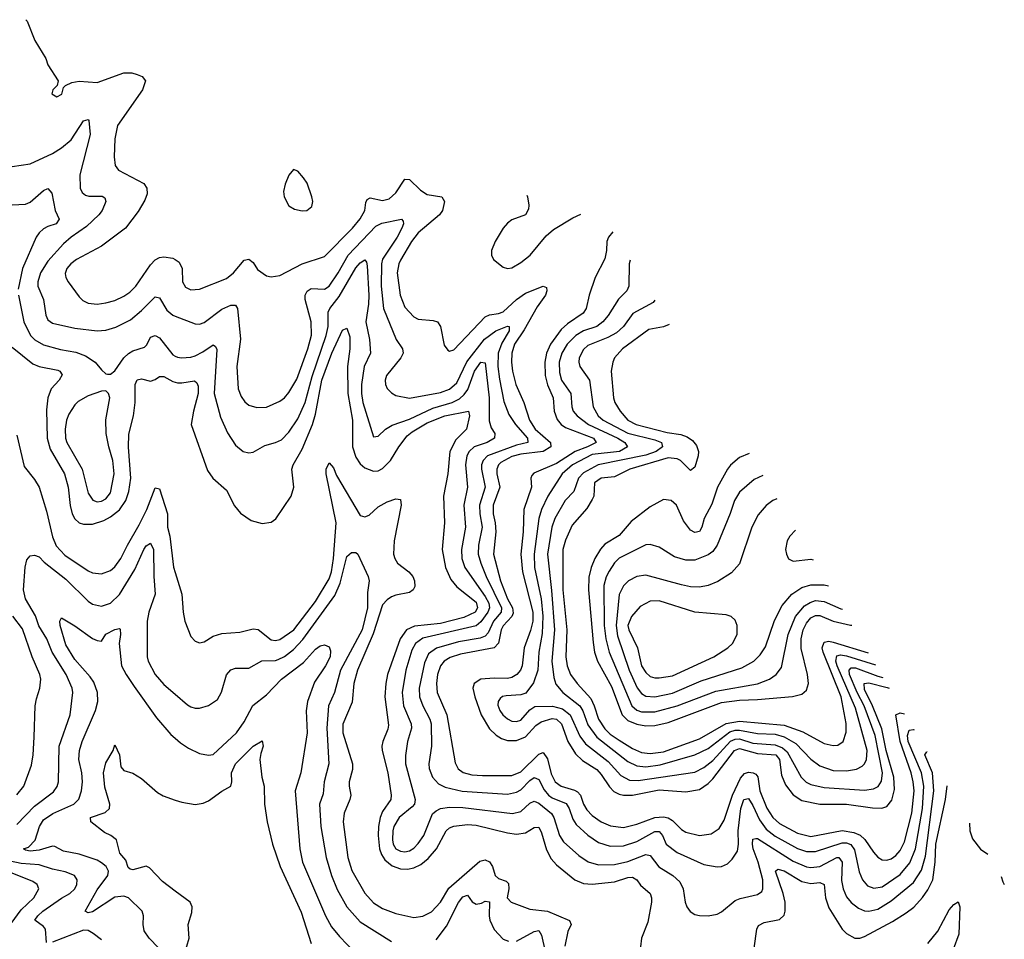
# Model space of a CAD drawing. Header units: inches. Extents: x 1173000 to 1307049, y 522583 to 678455.
# Tile 617 of 617: x 1249303 to 1253717, y 664404 to 668524. Entities that reach past the tile are written whole.
import ezdxf

# ---------------------------------------------------------------- set-up
doc = ezdxf.new("R2010")
doc.units = ezdxf.units.IN
doc.header["$MEASUREMENT"] = 0
doc.layers.add('B2646', color=7, linetype='Continuous')
doc.layers.add('B2656', color=7, linetype='Continuous')

msp = doc.modelspace()

# ---------------------------------------------------------------- linework, layer by layer
at = {"layer": 'B2646', "color": 5}
for points, elevation in [([(1249330.3, 668524.3), (1249337.3, 668517.3), (1249371.8, 668431.8), (1249420.3, 668350), (1249430, 668322.8), (1249476, 668250), (1249472, 668230), (1249451.3, 668210), (1249447.5, 668192.5), (1249470, 668179.1), (1249492, 668190), (1249500.2, 668219.8), (1249508, 668230), (1249536.6, 668243.4), (1249570, 668248.5), (1249650, 668242.8), (1249770, 668286.4), (1249806.7, 668286.7), (1249830, 668279.3), (1249852, 668270), (1249866.7, 668250), (1249854.4, 668210), (1249742.2, 668050), (1249730.1, 667989.9), (1249726.3, 667910), (1249731.7, 667871.7), (1249746.3, 667850), (1249859.1, 667790), (1249873.4, 667770), (1249875.2, 667744.8), (1249864.6, 667715.4), (1249835.1, 667664.9), (1249776.9, 667590), (1249670, 667509.9), (1249558.2, 667450), (1249532.1, 667430), (1249515.2, 667410), (1249507.5, 667387.5), (1249509.4, 667370), (1249520.2, 667350), (1249570, 667282.3), (1249586.6, 667266.6), (1249610, 667253.8), (1249650, 667250.1), (1249690, 667255.4), (1249730, 667266.2), (1249770, 667285.2), (1249796.6, 667303.4), (1249823.6, 667330), (1249890, 667426.4), (1249910, 667448.3), (1249930, 667458.9), (1249950, 667461.8), (1249990, 667455.6), (1250000, 667449.8)], 1280), ([(1249270, 667866.2), (1249350, 667879.1), (1249450, 667925.3), (1249490, 667949.5), (1249533.9, 667986.1), (1249590, 668071.3), (1249610, 668077.6), (1249613.4, 668073.4), (1249619.6, 668010), (1249572.8, 667830), (1249574.5, 667770), (1249582.8, 667750), (1249598.3, 667738.3), (1249613.6, 667733.6), (1249673.7, 667733.7), (1249685.7, 667725.7), (1249688.7, 667710), (1249673.3, 667670), (1249657.5, 667650), (1249602.8, 667597.2), (1249533.7, 667550), (1249500.3, 667519.7), (1249430, 667442.6), (1249395.9, 667390), (1249383.9, 667350), (1249384.5, 667330), (1249410.1, 667270), (1249421, 667201), (1249430, 667179.6), (1249450, 667165.1), (1249550, 667141.8), (1249650, 667130.7), (1249690, 667133.9), (1249733.6, 667146.4), (1249800.2, 667179.8), (1249850, 667221.4), (1249910, 667282), (1249930, 667278.5), (1249963.3, 667223.3), (1249990, 667200.2), (1250000, 667196.4)], 1260), ([(1249270, 667694.5), (1249330, 667698), (1249350, 667706.5), (1249410, 667758.4), (1249430, 667767.4), (1249446.8, 667746.8), (1249462, 667670), (1249480.2, 667630), (1249466.7, 667610), (1249430, 667598.5), (1249410, 667587.3), (1249390.9, 667570), (1249377.7, 667550), (1249316.3, 667410), (1249297.2, 667317.2)], 1240), ([(1249298, 667290), (1249322.1, 667170), (1249352, 667110), (1249371, 667090), (1249410, 667067.5), (1249486, 667046), (1249554.7, 667034.7), (1249598.9, 667018.9), (1249641.5, 666990), (1249670, 666955.3), (1249690, 666937.1), (1249696.4, 666936.4), (1249710, 666935.8), (1249730, 666951.7), (1249770.7, 667009.3), (1249790.7, 667029.3), (1249810, 667041), (1249862.1, 667057.9), (1249872.8, 667067.2), (1249890, 667101.5), (1249909.9, 667110.1), (1249930, 667099.2), (1249990, 667022.5), (1250000, 667017.4)], 1240), ([(1249270, 667056.9), (1249362, 666982), (1249390, 666971), (1249473.8, 666953.8), (1249483.6, 666950), (1249493.2, 666933.2), (1249479.8, 666910), (1249445.1, 666870), (1249429.5, 666830), (1249424, 666776), (1249426.6, 666650), (1249440.6, 666600.6), (1249503.8, 666490), (1249520.8, 666430), (1249530, 666348.2), (1249538.9, 666310), (1249550, 666287.5), (1249570.3, 666270), (1249590, 666264.6), (1249630, 666264.6), (1249679.8, 666280.2), (1249710, 666296.7), (1249750, 666327.7), (1249779.6, 666370), (1249792.8, 666410), (1249801, 666470), (1249791.1, 666608.9), (1249792.4, 666667.6), (1249814.1, 666750), (1249820.3, 666810), (1249820.4, 666890), (1249830, 666911), (1249850, 666915.7), (1249890, 666905), (1249910, 666911.8), (1249930, 666926.2), (1249950, 666926), (1249990, 666903.3), (1250000, 666900.4)], 1220), ([(1249290, 666663.2), (1249322.8, 666522.8), (1249370, 666465), (1249390.4, 666430), (1249423, 666323), (1249450, 666207.1), (1249466.6, 666166.6), (1249505.1, 666125.1), (1249610, 666055.5), (1249630, 666046.8), (1249670, 666042.3), (1249710, 666056.6), (1249730, 666073.1), (1249757.2, 666110), (1249786.4, 666170), (1249839.3, 666260.7), (1249873.5, 666330), (1249910, 666426.3), (1249930, 666422.6), (1249965.8, 666310), (1249966.4, 666250), (1249977, 666210), (1249992.1, 666072.1), (1250000, 666046.9)], 1180), ([(1249290, 664918.2), (1249370, 665000.8), (1249455.5, 665064.5), (1249471.3, 665088.7), (1249477.2, 665110), (1249479.9, 665270), (1249529.8, 665409.8), (1249541.8, 665510), (1249538.1, 665530), (1249511.4, 665590), (1249448.3, 665690), (1249424.4, 665750), (1249389, 665809), (1249374, 665854), (1249329.5, 665930), (1249319.8, 665970), (1249327.8, 666072.2), (1249335.1, 666104.9), (1249350, 666121.8), (1249370, 666125.2), (1249390, 666118.4), (1249413.5, 666093.5), (1249510, 666018.4), (1249610, 665918.9), (1249630, 665905.9), (1249670, 665897), (1249710, 665910.7), (1249751.2, 665948.8), (1249818.8, 666061.2), (1249859.9, 666150), (1249870, 666166.7), (1249890, 666178.3), (1249903.7, 666150), (1249904.3, 666030), (1249910.6, 665950), (1249882.2, 665870), (1249874, 665830), (1249874.6, 665670), (1249879.8, 665650), (1249910.1, 665590.1), (1249950, 665546.2), (1250000, 665503.1)], 1160), ([(1249290, 665052.2), (1249321.5, 665090), (1249355.5, 665184.5), (1249363.4, 665230), (1249368.8, 665310), (1249372.7, 665450), (1249378, 665482), (1249394, 665530), (1249397.4, 665570), (1249393.9, 665590), (1249359.9, 665670), (1249315.2, 665795.2), (1249272.6, 665852.6)], 1180), ([(1249926.1, 664366.1), (1249884.4, 664410), (1249862, 664442), (1249857.3, 664470), (1249858.3, 664510), (1249852.8, 664530), (1249790.7, 664590.7), (1249770, 664597.7), (1249730, 664592.4), (1249630, 664527.5), (1249610, 664522.5), (1249596.3, 664530), (1249650, 664625.4), (1249697.8, 664690), (1249701.5, 664710), (1249690.4, 664730), (1249670, 664746.2), (1249650, 664758.3), (1249570, 664785.7), (1249499.1, 664799.1), (1249460.5, 664820.5), (1249450, 664821.7), (1249390, 664803.2), (1249350, 664799), (1249330, 664803), (1249320.7, 664810), (1249342.5, 664817.5), (1249372.1, 664847.9), (1249391.5, 664910), (1249410, 664938.8), (1249452.5, 664967.5), (1249545.4, 665010), (1249567.7, 665032.3), (1249580.8, 665070), (1249584.3, 665110), (1249582, 665150), (1249569, 665210), (1249572.1, 665250), (1249582.7, 665290), (1249642.8, 665430), (1249653, 665470), (1249652.1, 665510), (1249635.8, 665555.8), (1249619.8, 665579.8), (1249550, 665657.8), (1249510, 665723.1), (1249484.1, 665810), (1249483.5, 665830), (1249490, 665844), (1249550, 665809), (1249630, 665751.4), (1249650, 665742.3), (1249670, 665740.5), (1249689.1, 665770.9), (1249730, 665792.9), (1249750, 665797), (1249754, 665794), (1249755.9, 665770), (1249749.1, 665729.1), (1249759.7, 665630), (1249780.2, 665590), (1249816.7, 665536.7), (1249916.4, 665396.4), (1249981.3, 665321.3), (1250000, 665305.2)], 1140), ([(1250000, 664620.6), (1249943.3, 664663.3), (1249885, 664725), (1249870, 664731.7), (1249810, 664715.3), (1249798, 664718), (1249790, 664726), (1249779.4, 664759.3), (1249752.3, 664790), (1249737.7, 664850), (1249711.8, 664870), (1249682.8, 664882.8), (1249622, 664930), (1249620.7, 664950), (1249687, 664973), (1249706, 664990), (1249707.7, 665010), (1249685.4, 665085.4), (1249679, 665150), (1249690, 665195.3), (1249722.9, 665250), (1249730, 665274.8), (1249750, 665231.3), (1249756.5, 665176.5), (1249770, 665161.1), (1249810, 665148.8), (1249850, 665124.9), (1249921.6, 665061.6), (1249946.3, 665046.3), (1250000, 665028.3)], 1120), ([(1249424.2, 664390), (1249418.4, 664450), (1249410, 664461), (1249370.9, 664490), (1249385, 664510), (1249407.5, 664530), (1249490, 664588.6), (1249528.8, 664610), (1249549.8, 664630), (1249559, 664650), (1249561.4, 664670), (1249549.7, 664690), (1249507.1, 664707.1), (1249450, 664718.7), (1249390, 664737.9), (1249310, 664743.8), (1249210, 664764.1)], 1160), ([(1249265.3, 664474.7), (1249310, 664535.6), (1249366, 664590), (1249388.9, 664630), (1249380.9, 664650), (1249362.7, 664662.7), (1249247.1, 664710)], 1180), ([(1249670, 664402.5), (1249633.3, 664430), (1249610, 664443.1), (1249590, 664445.6), (1249450, 664391.5)], 1160)]:
    msp.add_lwpolyline(points, dxfattribs=dict(at, elevation=elevation))
at = {"layer": 'B2646', "color": 5, "elevation": 1240}
msp.add_lwpolyline([(1249690, 666861.2), (1249670, 666859.5), (1249610, 666838.5), (1249565.7, 666814.3), (1249550, 666798.7), (1249523.3, 666756.7), (1249513.5, 666730), (1249506.7, 666690), (1249508.1, 666650), (1249514.8, 666630), (1249582.9, 666510), (1249610, 666403.1), (1249631.5, 666371.5), (1249650, 666364.2), (1249670, 666366.9), (1249690, 666377.1), (1249710, 666404.2), (1249727.4, 666490), (1249720.8, 666550), (1249702.4, 666610), (1249690.4, 666670), (1249689.1, 666730.9), (1249707, 666830), (1249701.2, 666850)], close=True, dxfattribs=at)
at = {"layer": 'B2656', "color": 5}
for points, elevation in [([(1250530, 667853.2), (1250510, 667827.3), (1250492.9, 667787.1), (1250486.1, 667753.9), (1250488.7, 667730), (1250510.3, 667690), (1250534.7, 667674.7), (1250570, 667667.6), (1250590, 667670.2), (1250613, 667687), (1250617.4, 667710), (1250613.5, 667730), (1250591.5, 667791.5), (1250575.6, 667815.6), (1250550, 667846)], 1320), ([(1252170, 665921.4), (1252130, 665919.9), (1252085.4, 665894.6), (1252046.2, 665850), (1252029.1, 665810), (1252033.9, 665790), (1252072.4, 665710), (1252090.6, 665630), (1252110, 665599.1), (1252130, 665581.9), (1252150, 665576), (1252170, 665576.2), (1252230, 665585.4), (1252414.8, 665670), (1252478, 665710), (1252499.3, 665730), (1252518.8, 665770), (1252519.7, 665810), (1252510, 665834), (1252492, 665850), (1252470, 665858.2), (1252330, 665869.3)], 1480)]:
    msp.add_lwpolyline(points, close=True, dxfattribs=dict(at, elevation=elevation))
for points, elevation in [([(1250000, 667449.8), (1250018.7, 667438.7), (1250031.8, 667410), (1250033.6, 667350), (1250046.3, 667326.3), (1250070, 667313.7), (1250110, 667316.8), (1250230, 667364.3), (1250262, 667390), (1250310, 667447.5), (1250330, 667452), (1250350, 667436.9), (1250370, 667404.7), (1250410, 667377.3), (1250430, 667372.6), (1250470, 667378), (1250570, 667430.8), (1250670, 667464), (1250794.6, 667590), (1250830, 667631.6), (1250849.9, 667670), (1250854.8, 667705.2), (1250861.2, 667718.8), (1250874, 667726), (1250930, 667714.1), (1250958.8, 667721.2), (1250990, 667747.9), (1251030, 667810.3), (1251050, 667809.1), (1251100.7, 667760.7), (1251130, 667741.2), (1251195.5, 667730), (1251208, 667710), (1251198, 667670), (1251184.5, 667650), (1251089.6, 667570), (1251059.4, 667530), (1251010, 667446.4), (1251002.2, 667430), (1250995.1, 667390), (1251008.1, 667290), (1251030, 667236.5), (1251070, 667193.5), (1251090, 667182.3), (1251157.3, 667177.3), (1251176.5, 667170), (1251190.1, 667150), (1251206.6, 667066.6), (1251223.2, 667043.2), (1251230, 667038.7), (1251250, 667045.3), (1251390, 667192.5), (1251410, 667202.2), (1251450, 667207.6), (1251470, 667215.3), (1251530.3, 667270), (1251570, 667298.5), (1251650, 667330.1), (1251664.4, 667324.4), (1251665.7, 667310), (1251660.1, 667290), (1251622.4, 667237.6), (1251565.1, 667134.9), (1251522.1, 667070), (1251509.7, 667030), (1251507.6, 666990), (1251512.3, 666950), (1251527.4, 666890), (1251563.7, 666810), (1251588.4, 666730), (1251613.6, 666690), (1251682.2, 666630), (1251684.2, 666610), (1251650, 666589), (1251550, 666578.2), (1251510, 666566.6), (1251460.2, 666539.8), (1251449.7, 666530), (1251441.7, 666510), (1251441.8, 666490), (1251455.1, 666430), (1251426.3, 666350), (1251426.3, 666310), (1251435.3, 666270), (1251438.2, 666230), (1251427.4, 666130), (1251459, 666010), (1251490, 665930), (1251512.6, 665890), (1251515, 665865), (1251510.1, 665850), (1251471.1, 665808.9), (1251462.2, 665790), (1251449.3, 665730.7), (1251430.1, 665710), (1251278.8, 665681.2), (1251233.3, 665666.7), (1251206.1, 665650), (1251190.1, 665630), (1251176.9, 665590), (1251172.3, 665550), (1251175, 665510), (1251218.7, 665410), (1251255.4, 665195.4), (1251268.1, 665168.1), (1251291.9, 665151.9), (1251330, 665141.3), (1251377.6, 665137.6), (1251510, 665138.8), (1251550, 665155), (1251630, 665234.2), (1251650, 665241.5), (1251670, 665212.4), (1251685.5, 665145.5), (1251704, 665110), (1251730.3, 665090.3), (1251790, 665073), (1251804.5, 665064.5), (1251816.7, 665050), (1251830.5, 665010), (1251845, 664985), (1251870, 664958.9), (1251910.1, 664930.1), (1251952.4, 664912.4), (1252010, 664905.7), (1252070, 664919.5), (1252150, 664950.1), (1252190, 664953.2), (1252210, 664948.3), (1252230, 664936.6), (1252270, 664896.6), (1252290, 664883.6), (1252350.4, 664869.6), (1252403.5, 664876.5), (1252439, 664901), (1252461.7, 664938.3), (1252497.9, 665050), (1252534.1, 665125.9), (1252552.3, 665147.7), (1252570, 665152.8), (1252590.5, 665150.5), (1252603.9, 665143.9), (1252612.6, 665132.6), (1252620.6, 665070), (1252652, 664992), (1252679.7, 664950), (1252710, 664923.5), (1252790, 664880.1), (1252850, 664865.1), (1252990, 664892.2), (1253043.1, 664883.1), (1253070.7, 664870.7), (1253091.7, 664851.7), (1253130, 664794.5), (1253150, 664772.5), (1253170, 664760.1), (1253190, 664758.4), (1253210, 664765), (1253230, 664779.5), (1253250, 664802.7), (1253270, 664840.7), (1253303, 664970), (1253312.6, 665070), (1253309.1, 665110), (1253299.5, 665150), (1253250.1, 665290), (1253230.6, 665410), (1253250, 665419.3), (1253270, 665413.9)], 1280), ([(1251576.8, 667738.8), (1251580.2, 667730), (1251586.3, 667693.7), (1251584.2, 667675.8), (1251570.2, 667649.8), (1251510, 667627.4), (1251490, 667613.3), (1251470.1, 667589.9), (1251435.2, 667530), (1251418.3, 667490), (1251418.9, 667470), (1251427.2, 667450), (1251470, 667415.5), (1251490, 667409.4), (1251510, 667412.7), (1251550, 667436.8), (1251591.3, 667470), (1251663.9, 667556.1), (1251696.2, 667583.8), (1251783, 667637), (1251818, 667652.8)], 1320), ([(1250000, 667196.4), (1250090, 667162), (1250110, 667160.2), (1250130, 667167), (1250210, 667227.8), (1250250, 667245), (1250270, 667244.6), (1250279.3, 667230), (1250292.5, 667092.5), (1250276.6, 666970), (1250283.1, 666870), (1250296.4, 666836.4), (1250312.8, 666812.8), (1250330, 666797.8), (1250366.3, 666786.3), (1250410, 666787.7), (1250470, 666814.6), (1250490, 666830.2), (1250510, 666854.5), (1250546, 666914), (1250595.3, 667050), (1250611.6, 667111.6), (1250609.9, 667170), (1250582.4, 667270), (1250583.2, 667290), (1250591.3, 667308.7), (1250610, 667320.4), (1250670, 667316.9), (1250690, 667330.8), (1250730.3, 667390), (1250776.2, 667470), (1250900.2, 667599.8), (1250927, 667613), (1251014.9, 667630), (1251022, 667622), (1251023.7, 667610), (1251016.2, 667590), (1250994.8, 667550), (1250929.3, 667450.7), (1250924.5, 667430), (1250923.9, 667330), (1250934.2, 667230), (1250991.2, 667091.2), (1251019.7, 667050), (1251022.3, 667030), (1251012.4, 667010), (1250947.1, 666930), (1250941.3, 666910), (1250942.5, 666890), (1250951.3, 666871.3), (1250970, 666852.1), (1250990, 666841.3), (1251050, 666828.4), (1251190, 666854.2), (1251230, 666868.4), (1251262.7, 666897.3), (1251308.1, 666991.9), (1251387.5, 667092.5), (1251437.3, 667130), (1251490, 667151.6), (1251498, 667150), (1251497.7, 667130), (1251464.9, 667075.1), (1251448.3, 667030), (1251447.2, 666970), (1251453.5, 666913.5), (1251474.1, 666814.1), (1251496.1, 666756.1), (1251525.1, 666710), (1251580.1, 666650), (1251580.7, 666630), (1251530, 666617.9), (1251400.5, 666570), (1251380.5, 666550), (1251374, 666530), (1251373.4, 666510), (1251389.3, 666430), (1251365.2, 666350), (1251366.1, 666310), (1251376.8, 666250), (1251360.2, 666170), (1251359, 666130), (1251369.7, 666090), (1251394.8, 666030), (1251463.7, 665890), (1251461.9, 665870), (1251427.4, 665830), (1251402.8, 665777.2), (1251390, 665762.4), (1251366.9, 665753.1), (1251270, 665737.5), (1251171.1, 665708.9), (1251136.3, 665683.7), (1251117.5, 665642.5), (1251094.7, 665530), (1251096.1, 665490), (1251109.7, 665450), (1251142.1, 665390), (1251147.5, 665370), (1251149.1, 665270), (1251137.5, 665190), (1251138.7, 665170), (1251154, 665130), (1251180.8, 665100.8), (1251210, 665085.8), (1251287.3, 665067.3), (1251490, 665055.2), (1251530, 665062.9), (1251550, 665073.7), (1251590, 665115.1), (1251610, 665128.6), (1251630, 665120.8), (1251654.4, 665074.4), (1251674, 665050), (1251690, 665038.5), (1251753.3, 665013.3), (1251766.2, 664990), (1251782.4, 664942.4), (1251798.1, 664918.1), (1251850.4, 664870.4), (1251898.2, 664838.2), (1251950, 664821.5), (1252010, 664822.4), (1252070, 664842.9), (1252150, 664887), (1252170, 664887.8), (1252184.9, 664870), (1252201.8, 664830), (1252250, 664792.4), (1252370, 664739.8), (1252430, 664728.3), (1252450, 664731.1), (1252476.9, 664743.1), (1252497.3, 664762.7), (1252520.5, 664799.5), (1252526.1, 664830), (1252523.9, 664890), (1252535.8, 664990), (1252550, 665030.1), (1252570, 665034.8), (1252590, 665004.3), (1252620.2, 664940.2), (1252650, 664898.1), (1252690, 664866.8), (1252790, 664811.4), (1252830, 664798.3), (1252870, 664797.1), (1252990, 664836.3), (1253010, 664836.8), (1253029, 664829), (1253044.9, 664804.9), (1253066.9, 664706.9), (1253081.6, 664670), (1253103.7, 664643.7), (1253132.8, 664632.8), (1253170, 664639.9), (1253250, 664695.3), (1253292.8, 664747.2), (1253318.4, 664810), (1253349.7, 664990), (1253356.3, 665090), (1253345.2, 665150), (1253286.3, 665290), (1253283.1, 665316.9), (1253290, 665341.4), (1253310, 665343.7), (1253312.7, 665342.2)], 1260), ([(1251962, 667573.3), (1251942.2, 667550), (1251935.6, 667530), (1251933.9, 667490), (1251926.4, 667453.6), (1251883.5, 667370), (1251855.9, 667290), (1251842.4, 667230), (1251828.8, 667210), (1251758.2, 667161.8), (1251730, 667135.8), (1251683.2, 667070), (1251664.9, 667030), (1251657.7, 666990), (1251658.8, 666930), (1251668.9, 666888.9), (1251695.4, 666830), (1251699.9, 666770), (1251712.8, 666732.8), (1251731, 666711), (1251750, 666697.9), (1251874.8, 666650), (1251887.8, 666630), (1251848.5, 666610), (1251793.3, 666590), (1251710, 666535.8), (1251607.3, 666492.7), (1251598.5, 666481.5), (1251594.8, 666470), (1251598.3, 666430), (1251562.7, 666330), (1251559.9, 666230), (1251550.1, 666129.9), (1251557.7, 666050), (1251603.7, 665870), (1251603, 665830), (1251592.9, 665787.1), (1251564.6, 665710), (1251556.2, 665630), (1251548.6, 665610), (1251532.5, 665590), (1251510, 665576.7), (1251490, 665572.7), (1251430, 665574.6), (1251370.5, 665569.5), (1251341.2, 665550), (1251335.1, 665530), (1251342.9, 665490), (1251371.4, 665410), (1251410, 665347.3), (1251438.9, 665318.9), (1251463.6, 665303.6), (1251490, 665295.1), (1251530, 665294.6), (1251570, 665312), (1251617.6, 665362.4), (1251640.7, 665379.3), (1251690, 665393.2), (1251710.2, 665390.2), (1251731.5, 665370), (1251759.9, 665290), (1251794.6, 665234.6), (1251825.9, 665205.9), (1251890, 665165.2), (1251910, 665142.9), (1251946.7, 665086.7), (1251966.5, 665066.6), (1251990, 665054.1), (1252009.8, 665049.8), (1252050, 665050.4), (1252170, 665074.6), (1252290, 665065.1), (1252350, 665076), (1252390, 665102.4), (1252410, 665123.4), (1252507, 665250), (1252530, 665258.7), (1252610, 665236.1), (1252693.5, 665230), (1252709.2, 665210), (1252718.9, 665138.9), (1252735.7, 665095.7), (1252771.2, 665051.2), (1252810, 665025.6), (1252889.9, 665010.1), (1253009.9, 665010.1), (1253126.5, 664993.5), (1253167.7, 664992.3), (1253190, 664999.3), (1253212.6, 665027.4), (1253224.3, 665075.7), (1253222.3, 665130), (1253187.9, 665250), (1253167.5, 665347.5), (1253126.5, 665450), (1253090, 665523.2), (1253089, 665551), (1253110, 665553.2), (1253192.2, 665532.2), (1253201.5, 665529.2)], 1320), ([(1250000, 667017.4), (1250010, 667012.3), (1250029, 667009), (1250070, 667011.9), (1250090, 667018.4), (1250124.3, 667035.7), (1250170, 667067.9), (1250180.8, 667060.8), (1250187.3, 667047.3), (1250175, 666850), (1250204.1, 666744.1), (1250234.1, 666674.1), (1250270, 666618.4), (1250305.5, 666590), (1250330, 666583.2), (1250350, 666586.5), (1250402.9, 666617.1), (1250450, 666629.4), (1250477.3, 666642.7), (1250510, 666676.9), (1250550, 666735.6), (1250582.5, 666810), (1250614.1, 666925.9), (1250677.4, 667110), (1250685.7, 667150), (1250685.7, 667214.3), (1250693.3, 667230), (1250736.1, 667283.9), (1250810, 667412.5), (1250830, 667435.6), (1250850, 667448), (1250857.8, 667437.8), (1250861, 667421), (1250867.8, 667290), (1250867, 667250), (1250855.6, 667170), (1250870.9, 667090.9), (1250876.2, 667030), (1250847.2, 666970), (1250835.8, 666890), (1250835, 666850), (1250841.6, 666810), (1250890, 666654.9), (1250910, 666658.7), (1250942.6, 666690), (1250972.8, 666707.2), (1251050, 666734.8), (1251155.8, 666784.2), (1251241.5, 666810), (1251274.3, 666825.7), (1251295.5, 666844.5), (1251312.2, 666867.8), (1251341.8, 666950), (1251370.1, 666990.1), (1251390, 666986.4), (1251407.1, 666830), (1251407.6, 666727.6), (1251416.1, 666696.1), (1251433, 666670), (1251431.8, 666650), (1251399.3, 666630), (1251340.7, 666610), (1251318.3, 666590), (1251308.2, 666570), (1251302, 666530), (1251310.9, 666430), (1251294.4, 666350), (1251301.7, 666250), (1251283.4, 666150), (1251284.8, 666110), (1251298.8, 666070), (1251390, 665940.5), (1251406.1, 665910), (1251409, 665890), (1251402.3, 665870), (1251370, 665826.2), (1251350, 665809), (1251110, 665753.7), (1251078.2, 665730), (1251060.9, 665699.1), (1251033.5, 665610), (1251017.1, 665510), (1251023.5, 665450), (1251058.2, 665370), (1251059.6, 665350), (1251042.2, 665290), (1251032.6, 665227.4), (1251032.1, 665190), (1251076.6, 665030), (1251072.4, 665010), (1251062.8, 664997.2), (1251003.8, 664950), (1250980.7, 664910), (1250975.3, 664890), (1250973.8, 664850), (1250977.9, 664830), (1250990, 664809.1), (1251010, 664798.7), (1251030, 664796.6), (1251050, 664801.2), (1251070, 664813), (1251090, 664832.8), (1251115.4, 664870), (1251153.8, 664966.2), (1251170, 664980.5), (1251190.3, 664989.7), (1251230, 664996.3), (1251290, 664995), (1251511.7, 664968.3), (1251550, 664977.3), (1251590, 665013.5), (1251610, 665023.3), (1251630, 665013.6), (1251687.2, 664967.2), (1251698.2, 664950), (1251723.1, 664870), (1251741.2, 664841.2), (1251810, 664779.8), (1251851.3, 664751.3), (1251898.6, 664738.6), (1251970, 664739.1), (1252030, 664753.3), (1252110, 664783.8), (1252130, 664779.8), (1252168.5, 664728.5), (1252231.2, 664690), (1252261.9, 664661.9), (1252277.7, 664630), (1252286.9, 664570), (1252294.6, 664550), (1252309.3, 664529.3), (1252330, 664516), (1252350, 664510.3), (1252390, 664509.2), (1252430, 664516.5), (1252450, 664527.4), (1252510, 664577.8), (1252532.5, 664587.5), (1252610, 664604.7), (1252630, 664618.7), (1252635.2, 664630), (1252634.2, 664670), (1252614, 664750), (1252590.6, 664810), (1252588, 664830), (1252590, 664852.4), (1252603.7, 664856.3), (1252610, 664856.1), (1252770, 664754.7), (1252830, 664728.6), (1252850, 664725.3), (1252890, 664731.1), (1252965.8, 664770), (1252975.2, 664770), (1252989.6, 664750), (1252987.6, 664667.6), (1252994.7, 664630), (1253010, 664594.2), (1253030, 664569.4), (1253063.5, 664543.5), (1253090, 664532.1), (1253110, 664530.1), (1253150, 664539.4), (1253210, 664577.2), (1253310, 664659.1), (1253345.8, 664714.2), (1253363, 664777), (1253401.5, 665070), (1253395.6, 665150), (1253360.4, 665230), (1253370, 665243.5), (1253371.6, 665243.1)], 1240), ([(1252039.8, 667447.3), (1252035, 667430), (1252033.6, 667330), (1252025, 667310), (1251987.1, 667272.9), (1251941.4, 667198.6), (1251917.9, 667170), (1251889.8, 667150.2), (1251830, 667129.9), (1251796.8, 667110), (1251757.1, 667070), (1251734.2, 667030), (1251722.3, 666990), (1251723.1, 666943.1), (1251732.6, 666910), (1251773.6, 666850), (1251778.3, 666790), (1251785, 666770), (1251801.6, 666750), (1251852.4, 666710), (1251983.9, 666650), (1252015.9, 666630), (1252028.2, 666610), (1251991.3, 666590), (1251870, 666575.9), (1251782, 666530), (1251735.5, 666490), (1251670.4, 666389.6), (1251642.2, 666330), (1251629.8, 666290.2), (1251609.2, 666130), (1251610.7, 666070), (1251640.7, 665930), (1251648.2, 665851.8), (1251646, 665774), (1251630.7, 665690), (1251625.8, 665610), (1251606.7, 665553.3), (1251572.4, 665507.6), (1251550, 665499.1), (1251484.4, 665495.6), (1251468.2, 665491.8), (1251456.7, 665483.3), (1251447.5, 665470), (1251446.8, 665453.2), (1251455.6, 665430), (1251469.5, 665410), (1251490, 665392), (1251510, 665381.9), (1251530, 665379.4), (1251550, 665385.6), (1251590, 665431.9), (1251613.2, 665446.8), (1251691.3, 665448.7), (1251736.8, 665436.8), (1251771.5, 665410), (1251814.8, 665314.8), (1251839.9, 665279.9), (1251940.7, 665200.7), (1251998.2, 665138.2), (1252037, 665117), (1252075.4, 665115.4), (1252330, 665153), (1252370, 665174.1), (1252410, 665205.6), (1252490, 665291.2), (1252510, 665301.3), (1252530, 665302.4), (1252590, 665282.6), (1252690, 665275.3), (1252722.6, 665262.6), (1252743.5, 665243.5), (1252806.1, 665130), (1252828.9, 665108.9), (1252850, 665098.3), (1252910, 665083.7), (1253090, 665073.1), (1253130, 665079.1), (1253150.9, 665089.1), (1253166.7, 665113.3), (1253170.8, 665150), (1253137.4, 665317.4), (1253089.1, 665450), (1253057.7, 665510), (1253023.6, 665590), (1253021.1, 665610), (1253030, 665621.1), (1253050, 665620.9), (1253150, 665583.3), (1253173.2, 665576.8)], 1340), ([(1252149.7, 667267.5), (1252142.2, 667257.8), (1252052, 667208), (1252010.6, 667149.4), (1251978.4, 667121.6), (1251939.5, 667100.5), (1251850, 667064.7), (1251830, 667047.3), (1251811.3, 667010), (1251809.1, 666990), (1251814.4, 666970), (1251857.4, 666910), (1251874.6, 666790), (1251896.1, 666750), (1251918.8, 666730), (1252030, 666671.5), (1252150, 666641.6), (1252179.8, 666630), (1252184.7, 666610), (1252156.9, 666590), (1252110, 666573.7), (1251896.2, 666530), (1251830, 666494.3), (1251808.2, 666470), (1251787, 666410), (1251748.7, 666370), (1251702.9, 666290), (1251689, 666250), (1251669.4, 666130), (1251687.7, 665967.7), (1251701, 665790), (1251689.2, 665650), (1251697.4, 665577.4), (1251706.9, 665546.9), (1251738, 665510), (1251814.7, 665450), (1251828.4, 665428.4), (1251850, 665365.5), (1251889.7, 665309.7), (1252030, 665201.1), (1252070, 665180.8), (1252110, 665176.7), (1252173.6, 665186.4), (1252330, 665230.1), (1252390, 665259.4), (1252485.9, 665334.1), (1252510, 665341.5), (1252530, 665341.6), (1252610, 665325.8), (1252690, 665322.6), (1252730, 665311.6), (1252782.2, 665282.2), (1252850, 665211.2), (1252890, 665181.8), (1252950, 665160.5), (1253010, 665158.7), (1253054.1, 665165.9), (1253080.3, 665179.7), (1253090.3, 665189.7), (1253099, 665210), (1253102.7, 665250), (1253050, 665440.5), (1252967.5, 665630), (1252962.1, 665650), (1252965.7, 665674.3), (1252982, 665678), (1253010, 665674.2), (1253139.1, 665634.1)], 1360), ([(1250000, 666900.4), (1250010, 666897.5), (1250030, 666896.8), (1250086.3, 666906.3), (1250097.6, 666897.6), (1250103.1, 666883.1), (1250102.6, 666850), (1250081.8, 666770), (1250072.6, 666710), (1250145.1, 666505.1), (1250169.6, 666469.6), (1250230, 666416.1), (1250266.1, 666346.1), (1250293.8, 666313.8), (1250340.8, 666280.7), (1250390, 666267.1), (1250430, 666272.9), (1250451.7, 666288.3), (1250520.2, 666390), (1250532.6, 666430), (1250522.5, 666510), (1250529.2, 666530), (1250570, 666600.2), (1250616.1, 666710), (1250630, 666756.5), (1250657.8, 666910), (1250701.9, 667030), (1250750, 667134), (1250770, 667142.3), (1250782.8, 667102.8), (1250783, 667050), (1250772.6, 666970), (1250774.2, 666850), (1250795.2, 666730), (1250794.9, 666610), (1250810, 666564.1), (1250830, 666534.4), (1250850, 666516.1), (1250890, 666501.2), (1250910, 666503.4), (1250930, 666514.1), (1250965.7, 666550), (1251002.2, 666610), (1251040.8, 666659.2), (1251062.5, 666677.5), (1251130, 666717.8), (1251208.9, 666748.9), (1251315.3, 666770), (1251319.2, 666750), (1251305.7, 666690), (1251258.3, 666641.7), (1251232, 666590), (1251221.9, 666490), (1251202.9, 666390), (1251207.3, 666270), (1251196.9, 666150), (1251212.3, 666070), (1251235.9, 666015.9), (1251263.6, 665983.6), (1251350, 665914.1), (1251355.9, 665890), (1251344.9, 665870), (1251293.6, 665846.4), (1251190, 665818.8), (1251073.5, 665806.5), (1251037.7, 665790), (1251009.4, 665750), (1250951.6, 665590), (1250944, 665550), (1250940.8, 665490), (1250956.5, 665363.5), (1250954.2, 665345.8), (1250930.7, 665290), (1250927.3, 665270), (1250928.4, 665250), (1250952.9, 665150), (1250968.5, 665050), (1250966.6, 665030), (1250930, 664976.2), (1250919.7, 664950), (1250912, 664910), (1250910.4, 664870), (1250916, 664810), (1250924.5, 664784.5), (1250940.3, 664760.3), (1250973, 664733), (1251010, 664719.7), (1251041.6, 664718.4), (1251070, 664723.9), (1251101.1, 664738.9), (1251134.2, 664765.8), (1251171.1, 664808.9), (1251215.5, 664890), (1251230, 664903.3), (1251250, 664911.5), (1251310, 664918.4), (1251350, 664915.8), (1251490, 664881), (1251530, 664875), (1251570, 664881.1), (1251610, 664905.5), (1251630, 664906), (1251641.9, 664881.9), (1251665.4, 664805.4), (1251685.5, 664765.5), (1251710, 664737.9), (1251791.8, 664670), (1251830, 664653.6), (1251870, 664652), (1251970, 664661.7), (1252030, 664680.8), (1252050, 664682.2), (1252069.2, 664670), (1252086.3, 664646.3), (1252129.2, 664610), (1252135.9, 664590), (1252135.3, 664570), (1252119.7, 664480.3), (1252091.1, 664410), (1252085.8, 664370)], 1220), ([(1252215.3, 667158.9), (1252190, 667148.6), (1252124.2, 667135.8), (1252005, 667050), (1251970.1, 667010), (1251961.7, 666990), (1251954.2, 666950), (1251964.7, 666830), (1251970.8, 666810), (1251995, 666770), (1252030, 666730.6), (1252066.2, 666710), (1252205.3, 666674.7), (1252266.4, 666666.4), (1252295.3, 666655.3), (1252318.9, 666638.9), (1252337.2, 666617.2), (1252345.6, 666590), (1252344.1, 666570), (1252330, 666519.8), (1252310, 666504.2), (1252264.9, 666550), (1252250, 666557.1), (1252210, 666560.8), (1252038.2, 666510), (1251970, 666476.7), (1251910, 666470.8), (1251879.6, 666450), (1251876.4, 666390), (1251870, 666375.3), (1251845.7, 666334.3), (1251779.8, 666260.2), (1251750, 666193.1), (1251737.9, 666150), (1251737.7, 665970), (1251755.6, 665790), (1251751.3, 665670), (1251758.1, 665630), (1251773.1, 665590), (1251802.4, 665550), (1251863, 665483), (1251879.2, 665450), (1251898.5, 665390), (1251926.5, 665346.5), (1251950, 665323.7), (1251990, 665295.7), (1252050, 665259.3), (1252090, 665241.7), (1252130, 665236), (1252190, 665244.6), (1252350, 665301.9), (1252470, 665371.8), (1252530, 665382.1), (1252730, 665364.2), (1252813.7, 665333.7), (1252910, 665281.2), (1252950, 665272.1), (1252970, 665274.2), (1252994, 665290), (1253008.1, 665331.9), (1253008.7, 665371.3), (1252985.5, 665490), (1252905, 665690), (1252900.8, 665710), (1252910, 665736.2), (1252930, 665739.9), (1252950, 665736), (1253106.9, 665688.3)], 1380), ([(1252573.9, 666581.2), (1252530, 666562.7), (1252490, 666528.4), (1252476.2, 666510), (1252431, 666430), (1252405.5, 666354.5), (1252372.1, 666290), (1252360.7, 666250), (1252350, 666231.3), (1252330, 666226.3), (1252310, 666237.2), (1252279.6, 666279.6), (1252247.8, 666350), (1252222.9, 666370), (1252190, 666374.2), (1252130, 666341.2), (1252044.4, 666275.6), (1251990, 666213.4), (1251925.9, 666174.1), (1251907.2, 666152.8), (1251882, 666110), (1251865.4, 666070), (1251854, 666026), (1251852.6, 665970), (1251874.1, 665734.1), (1251880.4, 665690), (1251892.9, 665650), (1251956.5, 665536.5), (1252004.7, 665410), (1252030, 665384.7), (1252070, 665367.5), (1252110, 665360.8), (1252150, 665362.1), (1252210, 665375.8), (1252450, 665464.7), (1252530, 665476.1), (1252610, 665478.3), (1252767.8, 665492.2), (1252810, 665503.2), (1252830, 665520.3), (1252838.6, 665550), (1252835.2, 665590), (1252806.9, 665706.9), (1252806.6, 665750), (1252815.5, 665790), (1252830, 665821.1), (1252850, 665844.8), (1252870, 665855.6), (1252890, 665855.1), (1252950, 665830), (1253028.2, 665811.8), (1253033.8, 665811.3)], 1420), ([(1250000, 666046.9), (1250030.2, 665950), (1250035.6, 665870), (1250043.6, 665830), (1250070, 665760.7), (1250090, 665739.3), (1250110, 665732.4), (1250130, 665736.4), (1250170, 665761.7), (1250210, 665774.3), (1250290, 665779.6), (1250350, 665794.9), (1250372.3, 665792.3), (1250430, 665746.1), (1250450, 665742.7), (1250470, 665747), (1250532.5, 665790), (1250630, 665918.3), (1250690, 666018.5), (1250700.4, 666050), (1250710.2, 666110), (1250722, 666270), (1250676.6, 666490), (1250676.8, 666510), (1250690, 666539.5), (1250710, 666516), (1250722.8, 666482.8), (1250830, 666302.8), (1250850, 666296.4), (1250870, 666305.2), (1250910, 666341.5), (1250950, 666364.7), (1250990, 666377.7), (1251010, 666374), (1251012.7, 666350), (1250981.8, 666190), (1250978.4, 666130), (1250984.5, 666110), (1250997.6, 666090), (1251047.9, 666050), (1251065, 666030), (1251073.6, 666010), (1251074.4, 665985.6), (1251066.9, 665970), (1251050, 665957.8), (1250990, 665946.4), (1250970, 665938.1), (1250950, 665924.9), (1250930, 665903.2), (1250887.5, 665772.5), (1250817.2, 665610), (1250800.6, 665550), (1250793.5, 665466.5), (1250751.7, 665368.3), (1250751.5, 665330), (1250794.8, 665190), (1250794.5, 665165.5), (1250780.4, 665110), (1250779.6, 665090), (1250787.3, 665050), (1250783.8, 665030), (1250757.1, 664970), (1250753, 664930), (1250774, 664770), (1250791.8, 664711.8), (1250850, 664611), (1250890, 664566.9), (1250930, 664542.9), (1250990, 664520.1), (1251070, 664501.4), (1251110, 664507.6), (1251150, 664527.7), (1251189.4, 664570), (1251227.3, 664632.7), (1251365.3, 664754.7), (1251390, 664761), (1251410, 664751.5), (1251422.7, 664730), (1251434.8, 664690), (1251450, 664676.6), (1251484.7, 664664.7), (1251494.9, 664654.9), (1251496.6, 664630), (1251489.1, 664590), (1251506, 664570), (1251590, 664538.9), (1251670, 664531), (1251767.9, 664487.9), (1251774.9, 664470), (1251761.1, 664438.9), (1251747, 664373)], 1180), ([(1252635, 666481.8), (1252595.4, 666464.6), (1252530, 666407.7), (1252507.3, 666370), (1252488.5, 666311.5), (1252430.1, 666169.9), (1252410, 666142.2), (1252390, 666126.6), (1252330, 666102.4), (1252290, 666102.7), (1252237.9, 666117.9), (1252170, 666160.7), (1252130, 666173.3), (1252110, 666171.6), (1251990, 666111.1), (1251969.8, 666090.2), (1251945.7, 666054.3), (1251932.3, 666027.7), (1251921.2, 665990), (1251922.6, 665810), (1251930.8, 665750.8), (1251945.5, 665690), (1252047.8, 665450), (1252070, 665430.5), (1252090, 665424), (1252150, 665422.9), (1252250, 665450.4), (1252424.4, 665515.6), (1252610, 665548.5), (1252664.5, 665570), (1252694.8, 665590), (1252717.6, 665622.4), (1252748.2, 665770), (1252780.9, 665850), (1252821.7, 665898.3), (1252846.3, 665913.7), (1252870, 665921.7), (1252910, 665917.6), (1252984.6, 665884.6), (1252991, 665883.4)], 1440), ([(1252696.8, 666378.1), (1252679.6, 666370), (1252650, 666347.8), (1252613.5, 666306.5), (1252584.5, 666250), (1252530, 666085.7), (1252494.2, 666045.8), (1252433.3, 666006.7), (1252390, 665988.7), (1252350, 665981.4), (1252310, 665983.6), (1252270, 665992), (1252110, 666035.3), (1252070, 666030.4), (1252032.2, 666010), (1252010, 665987.4), (1251990.4, 665949.6), (1251976.7, 665810), (1251983.3, 665763.3), (1252035.2, 665610), (1252071, 665531), (1252090, 665505.9), (1252110, 665493.8), (1252150, 665490.8), (1252230, 665507.1), (1252358.4, 665561.6), (1252540, 665620), (1252594, 665650), (1252621.9, 665678.1), (1252646, 665714), (1252686.8, 665833.2), (1252720.7, 665899.3), (1252763.9, 665950), (1252810, 665980.1), (1252850, 665992.7), (1252910, 665992.6), (1252928.9, 665987.8)], 1460), ([(1252780.5, 666237.3), (1252755.8, 666210), (1252744.2, 666190), (1252736.5, 666150), (1252740.3, 666130), (1252750, 666108.2), (1252770, 666098), (1252850, 666106.7), (1252859.7, 666104.1)], 1480), ([(1250000, 665503.1), (1250055.4, 665455.4), (1250070, 665445.7), (1250090, 665440.3), (1250110, 665440.3), (1250150, 665451.2), (1250190, 665478.3), (1250208.6, 665511.4), (1250230.4, 665589.6), (1250250, 665611.8), (1250270, 665618.4), (1250330, 665618.5), (1250388, 665652), (1250450, 665653.2), (1250462.7, 665657.3), (1250490, 665671.3), (1250530, 665702.9), (1250572, 665748), (1250715.5, 665944.5), (1250739.8, 666000.2), (1250770, 666118.9), (1250790, 666137.8), (1250810, 666136.5), (1250819.5, 666130), (1250865.5, 666030), (1250870.2, 666010.2), (1250861.9, 665958.1), (1250862.8, 665890), (1250837.8, 665790), (1250741.1, 665610), (1250714.3, 665510), (1250688, 665450), (1250679.5, 665350), (1250689, 665190), (1250667.9, 665110), (1250663.7, 665056.3), (1250647.7, 665010), (1250653.7, 664910), (1250677, 664770), (1250700.6, 664690), (1250727, 664627), (1250770.1, 664550), (1250830, 664482.6), (1250970, 664393.9)], 1160), ([(1250000, 665305.2), (1250024.3, 665284.3), (1250060.6, 665260.6), (1250110, 665237.2), (1250150, 665229), (1250170, 665232.6), (1250275.4, 665330), (1250310, 665378), (1250348.3, 665451.7), (1250410, 665499.8), (1250476.2, 665570), (1250575, 665645), (1250630, 665704), (1250650, 665719.5), (1250670, 665723.8), (1250690, 665714), (1250696.3, 665696.3), (1250694.8, 665670), (1250674.5, 665630), (1250624.4, 665555.6), (1250594.1, 665470), (1250588.2, 665428.2), (1250592.6, 665330), (1250563.5, 665150), (1250537.8, 665070), (1250559.1, 664810), (1250570.6, 664750), (1250673.6, 664510), (1250700.6, 664460.6), (1250736.7, 664416.8), (1250874.1, 664274.1)], 1140), ([(1250000, 665028.3), (1250030, 665018.3), (1250090, 665008.1), (1250126.4, 665013.6), (1250150, 665024.3), (1250210, 665068.4), (1250249.6, 665090), (1250254.1, 665110), (1250252.2, 665150), (1250270.7, 665190), (1250349.8, 665270), (1250390, 665293.1), (1250395.4, 665270), (1250383.8, 665236.2), (1250380.5, 665210), (1250388.9, 665130), (1250399.1, 665090), (1250400.2, 665010), (1250412.6, 664930), (1250437.2, 664830), (1250470.9, 664730), (1250565.4, 664525.4), (1250610, 664384.9)], 1120), ([(1252596.1, 664363.9), (1252607, 664450), (1252614.4, 664465.6), (1252639.9, 664480.1), (1252710, 664493.6), (1252730, 664511.8), (1252734.7, 664530), (1252734.4, 664570), (1252725.4, 664610), (1252691, 664709), (1252701.5, 664718.5), (1252730, 664711.2), (1252810, 664663.1), (1252850, 664654.2), (1252890, 664658.4), (1252910, 664650.2), (1252915.6, 664590), (1252930, 664545.8), (1252990.8, 664450), (1253010, 664429.5), (1253047, 664410), (1253070, 664409.6), (1253090, 664416.4), (1253216.4, 664483.6), (1253277.8, 664522.2), (1253311.4, 664548.6), (1253350, 664590.8), (1253374.6, 664625.4), (1253397.1, 664670), (1253407.6, 664750), (1253409.5, 664830.5), (1253453.2, 665030), (1253461.2, 665092.5)], 1220), ([(1253560.9, 664924.7), (1253562.9, 664890), (1253574.4, 664854.4), (1253610, 664808.2), (1253643.5, 664785.7)], 1220), ([(1253702.9, 664685.8), (1253710, 664662.4), (1253717, 664649.6)], 1220), ([(1250042.5, 664337.5), (1250063.4, 664410), (1250058.5, 664470), (1250075.1, 664524.9), (1250075.9, 664550), (1250067.1, 664570), (1250000, 664620.6)], 1120), ([(1251170, 664402.5), (1251216.3, 664463.7), (1251270, 664569.2), (1251290, 664595.1), (1251310, 664602.4), (1251331.9, 664571.9), (1251350, 664561.1), (1251374, 664566), (1251390, 664574.6), (1251410, 664572.6), (1251407.3, 664510), (1251411.1, 664490), (1251430, 664447.8), (1251470, 664404.3), (1251495.2, 664395.2)], 1160), ([(1253374.8, 664385.2), (1253419.3, 664440.7), (1253470, 664536.1), (1253490, 664560.6), (1253510, 664572.8), (1253517.9, 664550), (1253513.3, 664426.7), (1253462.9, 664290)], 1180), ([(1251530, 664396.6), (1251610, 664438.6), (1251630, 664443.2), (1251642.8, 664422.8), (1251659.3, 664350)], 1160)]:
    msp.add_lwpolyline(points, dxfattribs=dict(at, elevation=elevation))

doc.saveas('drawing.dxf')
